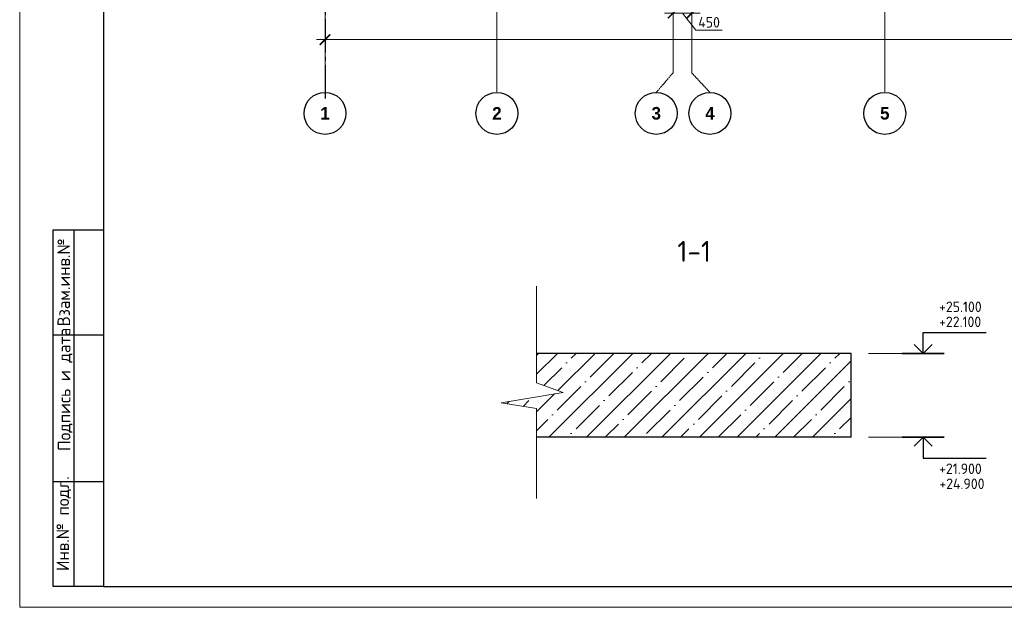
# Model space of a CAD drawing. Header units: millimetres. Extents: x -42044588 to 856694, y -806701 to 941911.
# Tile 770 of 1056: x -203651 to -180170, y -254918 to -240906. Entities that reach past the tile are written whole.
import ezdxf
from ezdxf.enums import TextEntityAlignment as Align

# ---------------------------------------------------------------- set-up
doc = ezdxf.new("R2010")
doc.units = ezdxf.units.MM
doc.linetypes.add('______5', pattern=[1100, 800, -100, 100, -100])
doc.linetypes.add('осевая', pattern=[50.8, 31.75, -6.35, 6.35, -6.35])
for name, color, linetype, lineweight in [('0 Фундамент', 5, 'Continuous', 30), ('A-ANNO-NOTE-1', 7, 'Continuous', 35), ('A-ANNO-NOTE-2', 7, 'Continuous', 18), ('G-ANNO-DIMS', 7, 'Continuous', 9), ('G-ANNO-DIMS-1', 7, 'Continuous', 18), ('Оси', 40, '______5', 18), ('РАЗМЕРЫ', 1, 'Continuous', 9), ('Текст', 7, 'Continuous', 25), ('Тонкая', 81, 'Continuous', 20), ('ТОНКИЕ', 7, 'Continuous', 9), ('Узлы', 7, 'Continuous', 0)]:
    doc.layers.add(name, color=color, linetype=linetype, lineweight=lineweight)
doc.layers.add('ТОЛСТЫЕ_ОСНОВНЫЕ', color=6, linetype='Continuous')
doc.styles.add('Century Gothic', font='GOTHIC.TTF')
doc.styles.add('GOST-2.304_Type-B', font='GOST_Common.ttf')
doc.styles.add('ISOCPEUR', font='GOST_Common.ttf', dxfattribs={"height": 450})
doc.styles.add('style1', font='GOST_Common.ttf', dxfattribs={"height": 500})
doc.dimstyles.new('СПДС', dxfattribs={"dimscale": 100, "dimtxt": 2.5, "dimasz": 2, "dimexe": 1.25, "dimexo": 0, "dimtad": 1, "dimdec": 0, "dimrnd": 5, "dimtxsty": 'GOST-2.304_Type-B', "dimblk": 'ARCHTICK', "dimcen": 2.5, "dimdle": 2, "dimclrd": 1, "dimclre": 1, "dimclrt": 1, "dimadec": 0, "dimazin": 2, "dimtfac": 0.75, "dimtdec": 0, "dimtmove": 1, "dimatfit": 3, "dimfxl": 0, "dimtolj": 1, "dimarcsym": 0})

# ---------------------------------------------------------------- blocks, each defined once
blk = doc.blocks.new('_ArchTick')
at = {"color": 0, "linetype": 'ByBlock', "const_width": 0.15}
blk.add_lwpolyline([(-0.5, -0.5), (0.5, 0.5)], dxfattribs=at)
blk = doc.blocks.new('*D6710')
at = {"color": 1, "lineweight": -2, "transparency": 16777216}
for p, q in [((-85705, -346670), (-85705, -346545)), ((-38905, -346670), (-38905, -346545)), ((-85905, -346670), (-38705, -346670))]:
    blk.add_line(p, q, dxfattribs=at)
at = {"layer": 'DEFPOINTS', "color": 0, "transparency": 16777216}
for p in [(-85705, -346670), (-38905, -346670), (-38905, -346670)]:
    blk.add_point(p, dxfattribs=at)
at = {"color": 1, "lineweight": -2, "transparency": 16777216, "xscale": 250, "yscale": 250, "zscale": 250, "rotation": 180}
blk.add_blockref('_ArchTick', (-85705, -346670), dxfattribs=at)
at = {"color": 1, "lineweight": -2, "transparency": 16777216, "xscale": 250, "yscale": 250, "zscale": 250}
blk.add_blockref('_ArchTick', (-38905, -346670), dxfattribs=at)
at = {"color": 1, "transparency": 16777216, "insert": (-67487, -346445), "char_height": 250, "width": 104166.67, "attachment_point": 5, "style": 'GOST-2.304_Type-B'}
blk.add_mtext('\\A1;46800', dxfattribs=at)
blk = doc.blocks.new('NSY101')
at = {"color": 0, "linetype": 'ByBlock', "lineweight": -2}
blk.add_circle((0, 0), 50, dxfattribs=at)
blk = doc.blocks.new('СЛОЖНЫЙ_ОБЪЕКТ_31')
at = {"layer": 'Оси', "color": 16, "linetype": 'Continuous', "lineweight": 25, "transparency": 33554687, "xscale": 9.999999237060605, "yscale": 9.999999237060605, "zscale": 9.999999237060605}
blk.add_blockref('NSY101', (8813, -43009), dxfattribs=at)
at = {"layer": 'Оси', "color": 16, "linetype": 'Continuous', "lineweight": 25, "transparency": 33554687, "insert": (8813, -43009), "char_height": 300, "width": 385, "attachment_point": 5, "style": 'Century Gothic'}
blk.add_mtext('\\A1;{\\fCentury Gothic|i0|b1;\\H300.000000;\\W1.000000;\\C16;2}\\P', dxfattribs=at)
blk = doc.blocks.new('СЛОЖНЫЙ_ОБЪЕКТ_32')
at = {"layer": 'Оси', "color": 16, "linetype": 'Continuous', "lineweight": 25, "transparency": 33554687, "xscale": 9.999999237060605, "yscale": 9.999999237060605, "zscale": 9.999999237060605}
blk.add_blockref('NSY101', (18063, -43009), dxfattribs=at)
at = {"layer": 'Оси', "color": 16, "linetype": 'Continuous', "lineweight": 25, "transparency": 33554687, "insert": (18063, -43009), "char_height": 300, "width": 385, "attachment_point": 5, "style": 'Century Gothic'}
blk.add_mtext('\\A1;{\\fCentury Gothic|i0|b1;\\H300.000000;\\W1.000000;\\C16;5}\\P', dxfattribs=at)
blk = doc.blocks.new('СЛОЖНЫЙ_ОБЪЕКТ_46')
at = {"layer": 'Оси', "color": 16, "linetype": 'Continuous', "lineweight": 25, "transparency": 33554687, "xscale": 9.999999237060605, "yscale": 9.999999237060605, "zscale": 9.999999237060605}
blk.add_blockref('NSY101', (5263, -43009), dxfattribs=at)
at = {"layer": 'Оси', "color": 16, "linetype": 'Continuous', "lineweight": 25, "transparency": 33554687, "insert": (5263, -43009), "char_height": 300, "width": 385, "attachment_point": 5, "style": 'Century Gothic'}
blk.add_mtext('\\A1;{\\fCentury Gothic|i0|b1;\\H300.000000;\\W1.000000;\\C16;1}\\P', dxfattribs=at)
blk = doc.blocks.new('СЛОЖНЫЙ_ОБЪЕКТ_48')
at = {"layer": 'Оси', "color": 16, "linetype": 'Continuous', "lineweight": 25, "transparency": 33554687, "xscale": 9.999999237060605, "yscale": 9.999999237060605, "zscale": 9.999999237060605}
blk.add_blockref('NSY101', (13893, -43009), dxfattribs=at)
at = {"layer": 'Оси', "color": 16, "linetype": 'Continuous', "lineweight": 25, "transparency": 33554687, "insert": (13893, -43009), "char_height": 300, "width": 385, "attachment_point": 5, "style": 'Century Gothic'}
blk.add_mtext('\\A1;{\\fCentury Gothic|i0|b1;\\H300.000000;\\W1.000000;\\C16;4}\\P', dxfattribs=at)
blk = doc.blocks.new('СЛОЖНЫЙ_ОБЪЕКТ_49')
at = {"layer": 'Оси', "color": 16, "linetype": 'Continuous', "lineweight": 25, "transparency": 33554687, "xscale": 9.999999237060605, "yscale": 9.999999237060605, "zscale": 9.999999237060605}
blk.add_blockref('NSY101', (12613, -43009), dxfattribs=at)
at = {"layer": 'Оси', "color": 16, "linetype": 'Continuous', "lineweight": 25, "transparency": 33554687, "insert": (12613, -43009), "char_height": 300, "width": 385, "attachment_point": 5, "style": 'Century Gothic'}
blk.add_mtext('\\A1;{\\fCentury Gothic|i0|b1;\\H300.000000;\\W1.000000;\\C16;3}\\P', dxfattribs=at)
blk = doc.blocks.new('*D6729')
at = {"color": 1, "lineweight": -2, "transparency": 16777216}
for p, q in [((-76755, -346039), (-77605, -346039)), ((-77405, -345914), (-77405, -346164)), ((-77180, -346039), (-76858, -346445)), ((-76955, -345976), (-76955, -346164)), ((-76858, -346445), (-76233, -346445))]:
    blk.add_line(p, q, dxfattribs=at)
at = {"layer": 'DEFPOINTS', "color": 0, "transparency": 16777216}
for p in [(-77405, -345914), (-77405, -346039), (-76955, -345976)]:
    blk.add_point(p, dxfattribs=at)
at = {"color": 1, "lineweight": -2, "transparency": 16777216, "xscale": 250, "yscale": 250, "zscale": 250, "rotation": 180}
blk.add_blockref('_ArchTick', (-77405, -346039), dxfattribs=at)
at = {"color": 1, "lineweight": -2, "transparency": 16777216, "xscale": 250, "yscale": 250, "zscale": 250}
blk.add_blockref('_ArchTick', (-76955, -346039), dxfattribs=at)
at = {"color": 1, "transparency": 16777216, "insert": (-76545, -346258), "char_height": 250, "attachment_point": 5, "style": 'GOST-2.304_Type-B'}
blk.add_mtext('\\A1;450', dxfattribs=at)
blk = doc.blocks.new('ramka-bez-shtampa2')
at = {"layer": 'ТОЛСТЫЕ_ОСНОВНЫЕ'}
for p, q in [((8, 5), (8, 90)), ((8, 90), (20, 90)), ((13, 5), (13, 90)), ((8, 65), (20, 65)), ((8, 30), (20, 30)), ((20, 5), (8, 5))]:
    blk.add_line(p, q, dxfattribs=at)
at = {"layer": 'ТОЛСТЫЕ_ОСНОВНЫЕ', "color": 6}
blk.add_lwpolyline([(20, 5), (886, 5), (886, 415), (20, 415)], close=True, dxfattribs=at)
at = {"layer": 'ТОНКИЕ'}
blk.add_lwpolyline([(0, 0), (891, 0), (891, 420), (0, 420)], close=True, dxfattribs=at)
at = {"layer": 'Текст', "style": 'style1'}
for s, p in [('Взам.инв.№', (10.5, 77.5)), ('Подпись и дата', (10.84, 51.97)), ('Инв.№ подл.', (10.5, 19.96))]:
    blk.add_text(s, height=3, rotation=90, dxfattribs=at).set_placement(p, align=Align.MIDDLE)
blk = doc.blocks.new('Высотные отметки - Вверх-711287-Разрез 3-3')
at = {"layer": '0 Фундамент'}
for p, q in [((13237, 8150), (14737, 8150)), ((13237, 7650), (13237, 8150))]:
    blk.add_line(p, q, dxfattribs=at)
at = {"layer": 'A-ANNO-NOTE-1'}
blk.add_line((12737, 7650), (13737, 7650), dxfattribs=at)
at = {"layer": 'A-ANNO-NOTE-2'}
for q in [(13025, 7862), (13449, 7862)]:
    blk.add_line((13237, 7650), q, dxfattribs=at)
blk = doc.blocks.new('оси блок 2')
at = {"layer": 'Оси', "color": 16, "linetype": 'осевая', "lineweight": 0, "ltscale": 0.25, "transparency": 33554687}
for p, q in [((-85704.7, -322543), (-85704.7, -347930)), ((-81604.7, -322543), (-81604.7, -347914.1)), ((-72354.7, -322543), (-72354.7, -347914.1)), ((-77404.7, -323084.4), (-77404.7, -347462.5)), ((-76954.7, -323084.4), (-76954.7, -347468.4))]:
    blk.add_line(p, q, dxfattribs=at)
at = {"layer": 'Оси', "color": 16, "linetype": 'осевая', "lineweight": 0, "transparency": 33554687}
for p, q in [((-77805.3, -347930), (-77404.7, -347462.5)), ((-76525.3, -347930), (-76954.7, -347468.4))]:
    blk.add_line(p, q, dxfattribs=at)
at = {"layer": 'Оси', "color": 16, "linetype": 'Continuous', "lineweight": 25, "transparency": 33554687}
for name, p in [('СЛОЖНЫЙ_ОБЪЕКТ_46', (-90967.7, -305420.5)), ('СЛОЖНЫЙ_ОБЪЕКТ_31', (-90418.2, -305420.5)), ('СЛОЖНЫЙ_ОБЪЕКТ_49', (-90418.2, -305420.5)), ('СЛОЖНЫЙ_ОБЪЕКТ_48', (-90418.2, -305420.5)), ('СЛОЖНЫЙ_ОБЪЕКТ_32', (-90418.2, -305420.5))]:
    blk.add_blockref(name, p, dxfattribs=at)
dim = blk.add_linear_dim(base=(-77404.7, -346038.9), p1=(-76954.7, -345976.4), p2=(-77404.7, -345913.9), dimstyle='СПДС')
dim.commit()
dim.dimension.update_dxf_attribs({"geometry": '*D6729', "text_midpoint": (-76795.1, -346445.2), "dimtype": 160})
dim = blk.add_linear_dim(base=(-38904.7, -346670.2), p1=(-85704.7, -346670.2), p2=(-38904.7, -346670.2), dimstyle='СПДС', override={"dimgap": 1})
dim.commit()
dim.dimension.update_dxf_attribs({"geometry": '*D6710', "text_midpoint": (-67487.3, -346670.2), "dimtype": 160})

msp = doc.modelspace()

# ---------------------------------------------------------------- hatches: boundary and pattern name
at = {"layer": 'РАЗМЕРЫ', "transparency": 33554648}
h = msp.add_hatch(dxfattribs=at)
h.set_pattern_fill('ANSI35', color=1, scale=100)
h.set_pattern_definition([(45, (-451.65, 193859), (-449.0128, 449.0128), []), (45, (-2.64, 193859), (-449.0128, 449.0128), [793.75, -158.75, 0, -158.75])])
h.paths.add_polyline_path([(-183825.854, -248862.421), (-191325.854, -248862.421), (-191325.854, -249567.702), (-190687.283, -249793.706), (-192167.063, -250046.301), (-191325.854, -250177.768), (-191325.854, -250862.421), (-183825.854, -250862.421)])

# ---------------------------------------------------------------- linework, layer by layer
at = {"layer": 'Оси', "color": 16, "linetype": '______5', "lineweight": 25, "transparency": 33554687}
msp.add_line((-196369.689, -218888.415), (-196369.689, -242878.415), dxfattribs=at)
at = {"layer": 'РАЗМЕРЫ', "lineweight": 30}
for p, q in [((-183825.854, -248862.421), (-191325.854, -248862.421)), ((-183825.854, -250862.421), (-183825.854, -248862.421)), ((-183825.854, -250862.421), (-191325.854, -250862.421))]:
    msp.add_line(p, q, dxfattribs=at)
at = {"layer": 'РАЗМЕРЫ'}
for p, q in [((-181672.876, -248862.421), (-183409.621, -248862.421)), ((-181672.876, -250862.421), (-183409.621, -250862.421))]:
    msp.add_line(p, q, dxfattribs=at)
at = {"layer": 'Тонкая', "color": 30, "linetype": 'ByBlock', "ltscale": 75}
msp.add_lwpolyline([(-191325.854, -252321.396), (-191325.854, -250177.768), (-192167.063, -250046.301), (-190687.283, -249793.706), (-191325.854, -249567.702), (-191325.854, -247262.115)], dxfattribs=at)

# ---------------------------------------------------------------- block references
at = {"xscale": 100, "yscale": 100, "zscale": 100}
msp.add_blockref('ramka-bez-shtampa2', (-203650.914, -254918.406), dxfattribs=at)
at = {"layer": 'G-ANNO-DIMS'}
msp.add_blockref('Высотные отметки - Вверх-711287-Разрез 3-3', (-195341.203, -256512.421), dxfattribs=at)
at = {"layer": 'G-ANNO-DIMS', "xscale": -1, "rotation": 180}
msp.add_blockref('Высотные отметки - Вверх-711287-Разрез 3-3', (-195341.203, -243212.421), dxfattribs=at)
at = {"layer": 'РАЗМЕРЫ'}
msp.add_blockref('оси блок 2', (-110664.971, 105289.629), dxfattribs=at)

# ---------------------------------------------------------------- texts
at = {"layer": 'G-ANNO-DIMS-1', "char_height": 250, "width": 1150.28263, "line_spacing_factor": 1.149209, "style": 'ISOCPEUR'}
for s, insert, attachment_point in [('+25.100', (-181725.215, -247627.173), 1), ('+22.100', (-181725.215, -247985.807), 1), ('+21.900', (-181725.215, -251739.035), 7), ('+24.900', (-181718.571, -252097.67), 7)]:
    msp.add_mtext(s, dxfattribs=dict(at, insert=insert, attachment_point=attachment_point))
at = {"layer": 'Узлы', "color": 80, "linetype": 'Continuous', "lineweight": 0, "style": 'GOST-2.304_Type-B'}
msp.add_text('1-1', height=500, dxfattribs=at).set_placement((-187967.048, -246679.277))

doc.saveas('drawing.dxf')
